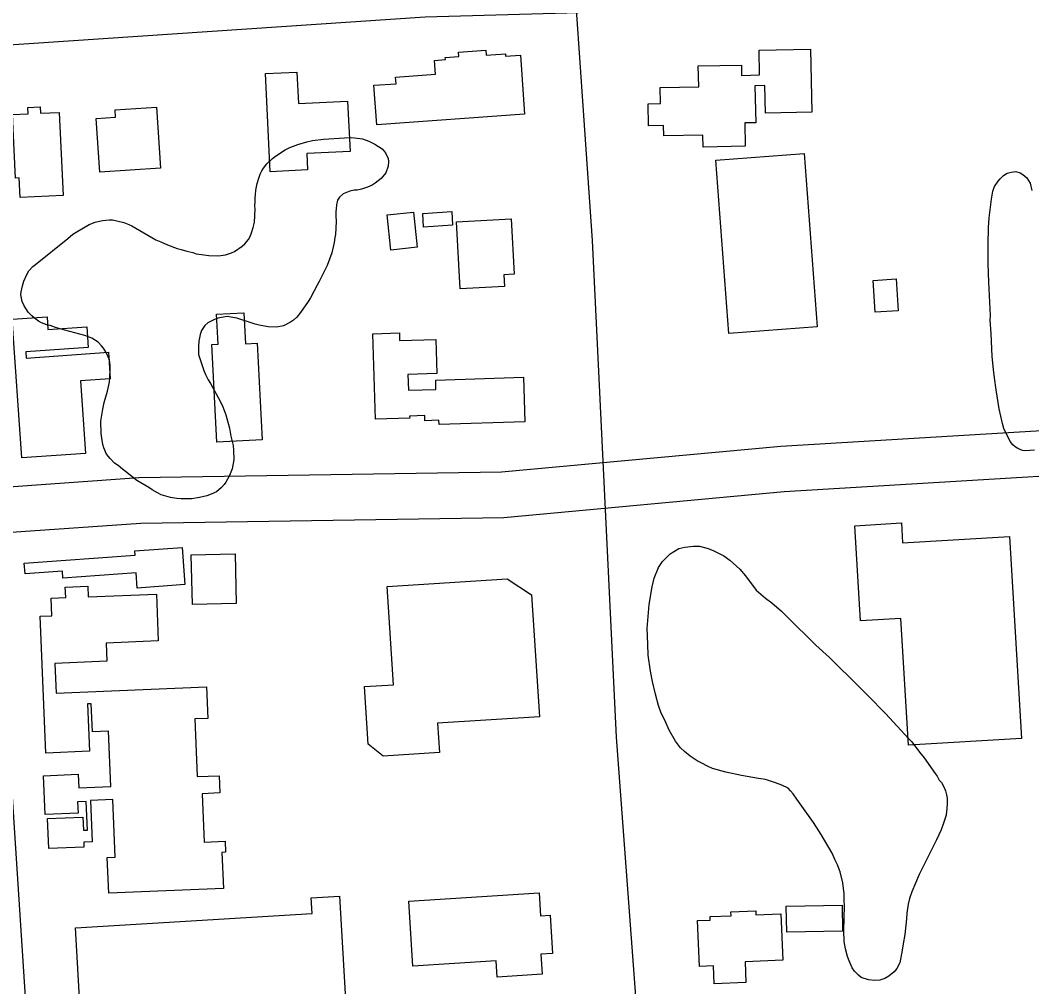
# Model space of a CAD drawing. Extents: x 3313447 to 3351316, y 703786 to 729172.
# Drawn here: x 3320699 to 3321366, y 710823 to 711460 of the extents above; entities that cross this region are included whole.
import ezdxf

# ---------------------------------------------------------------- set-up
doc = ezdxf.new("R2010")
doc.units = 0
for name, color, linetype in [('V-BLDG-OTLN', 7, 'Continuous'), ('V-ROAD-CNTR', 7, 'Continuous'), ('V-SITE-VEGE', 7, 'Continuous')]:
    doc.layers.add(name, color=color, linetype=linetype)

msp = doc.modelspace()

# ---------------------------------------------------------------- linework, layer by layer
at = {"layer": 'V-BLDG-OTLN'}
for points in [[(3321031.94, 711398.02), (3320934.35, 711391), (3320932.47, 711417.13), (3320947.17, 711418.19), (3320946.86, 711422.53), (3320973.07, 711424.42), (3320972.42, 711433.53), (3320979.69, 711434.05), (3320979.59, 711435.39), (3320988.58, 711436.04), (3320988.36, 711439.1), (3321006.41, 711440.41), (3321006.65, 711437.02), (3321019.23, 711437.93), (3321019.34, 711436.42), (3321029.12, 711437.12)], [(3321149.54, 711384.34), (3321123.77, 711383.79), (3321123.63, 711390.66), (3321113.73, 711390.45), (3321113.42, 711405.01), (3321121.61, 711405.18), (3321121.39, 711415.6), (3321146.77, 711416.15), (3321146.48, 711429.9), (3321174.91, 711430.51), (3321175.06, 711423.7), (3321186.94, 711423.96), (3321186.59, 711440.31), (3321220.55, 711441.05), (3321221.45, 711399.48), (3321190.73, 711398.81), (3321190.34, 711416.94), (3321183.84, 711416.8), (3321184.36, 711392.47), (3321177.09, 711392.32), (3321177.42, 711377.02), (3321149.71, 711376.42)], [(3320864.14, 711360.09), (3320860.93, 711424.82), (3320881.68, 711425.85), (3320882.71, 711405.05), (3320915.11, 711406.66), (3320916.75, 711373.55), (3320888.18, 711372.12), (3320888.71, 711361.31)], [(3320724.92, 711399.22), (3320727.48, 711344.49), (3320699.18, 711343.17), (3320698.58, 711356.1), (3320696.09, 711355.98), (3320694.14, 711397.91), (3320704.41, 711398.39), (3320704.21, 711402.59), (3320712.36, 711402.97), (3320712.56, 711398.65)], [(3320791.75, 711362.43), (3320751.72, 711359.82), (3320749.41, 711395.26), (3320762.1, 711396.09), (3320761.78, 711401), (3320789.11, 711402.78)], [(3321216.29, 711372.24), (3321224.89, 711257.92), (3321166.66, 711253.53), (3321158.06, 711367.86)], [(3320958.62, 711333.56), (3320961.09, 711310.33), (3320943.72, 711308.47), (3320941.24, 711331.7)], [(3320964.7, 711332.64), (3320983.81, 711333.92), (3320984.41, 711324.84), (3320965.31, 711323.56)], [(3320986.93, 711326.99), (3321023.08, 711328.96), (3321025.06, 711292.59), (3321018.23, 711292.22), (3321018.66, 711284.43), (3320989.34, 711282.83)], [(3321263.09, 711267.43), (3321261.82, 711288.49), (3321277, 711289.41), (3321278.26, 711268.34)], [(3320855.46, 711246.97), (3320858.71, 711183.28), (3320828.81, 711181.75), (3320825.52, 711246.25), (3320829.7, 711246.46), (3320828.69, 711266.11), (3320846.82, 711267.04), (3320847.87, 711246.58)], [(3320738.91, 711222.17), (3320742.27, 711174.24), (3320700.35, 711171.31), (3320693.94, 711262.84), (3320716.9, 711264.45), (3320717.5, 711255.98), (3320743.14, 711257.77), (3320744.08, 711244.21), (3320702.98, 711241.33), (3320703.26, 711237.24), (3320757.39, 711241.03), (3320758.61, 711223.55)], [(3320973.27, 711222.74), (3321031.19, 711224.53), (3321032.09, 711195.18), (3320975.51, 711193.43), (3320975.43, 711196.2), (3320966.18, 711195.91), (3320966.07, 711199.3), (3320956.09, 711198.98), (3320956.13, 711197.62), (3320933.62, 711196.93), (3320931.88, 711253.23), (3320949.32, 711253.77), (3320949.47, 711248.79), (3320973.4, 711249.53), (3320974.09, 711227.08), (3320954.93, 711226.48), (3320955.26, 711216.01), (3320973.46, 711216.58)], [(3321351.78, 711119.47), (3321359.63, 710986.26), (3321285.06, 710981.86), (3321280.13, 711065.51), (3321253.46, 711063.93), (3321249.76, 711126.63), (3321280.4, 711128.43), (3321281.18, 711115.3)], [(3320806.1, 711112.33), (3320807.85, 711087.76), (3320776.32, 711085.52), (3320775.61, 711095.48), (3320727.45, 711092.05), (3320727.12, 711096.62), (3320702.41, 711094.86), (3320701.91, 711101.9), (3320775.08, 711107.11), (3320774.87, 711110.11)], [(3320812.77, 711074.64), (3320812.03, 711107.33), (3320840.99, 711107.99), (3320841.73, 711075.3)], [(3320833.25, 710887.38), (3320757.6, 710884.25), (3320756.62, 710907.73), (3320761.93, 710907.95), (3320760.36, 710946.04), (3320745.66, 710945.43), (3320746.79, 710918.09), (3320741.16, 710917.85), (3320741.29, 710914.61), (3320718.05, 710913.65), (3320717.23, 710933.53), (3320740.6, 710934.49), (3320740.96, 710925.75), (3320743.58, 710925.86), (3320742.8, 710944.7), (3320737.05, 710944.47), (3320737.36, 710937), (3320715.65, 710936.1), (3320714.59, 710961.74), (3320737.56, 710962.69), (3320737.93, 710953.65), (3320758.95, 710954.52), (3320757.43, 710991.18), (3320746.8, 710990.74), (3320746.03, 711009.22), (3320743.56, 711009.12), (3320744.85, 710977.9), (3320716.08, 710976.71), (3320712.36, 711066.93), (3320720.06, 711067.25), (3320719.58, 711078.89), (3320729.26, 711079.29), (3320728.98, 711086.08), (3320743.75, 711086.69), (3320744.04, 711079.74), (3320789.02, 711081.59), (3320790.3, 711050.63), (3320755.89, 711049.21), (3320756.39, 711037.18), (3320722.06, 711035.77), (3320722.86, 711016.24), (3320822.2, 711020.34), (3320823.06, 710999.57), (3320814.31, 710999.21), (3320815.89, 710961.13), (3320830.42, 710961.73), (3320830.89, 710950.34), (3320819.17, 710949.86), (3320820.5, 710917.91), (3320834.44, 710918.48), (3320834.74, 710911.29), (3320832.27, 710911.19)], [(3320941.34, 711086.55), (3321020.47, 711091.58), (3321036.55, 711080.96), (3321041.65, 711000.64), (3320974.55, 710996.38), (3320975.78, 710977.08), (3320938.7, 710974.72), (3320928.69, 710982.62), (3320926.28, 711020.56), (3320945.45, 711021.78)], [(3320735.59, 710861.31), (3320891.79, 710870.77), (3320891.16, 710881.23), (3320909.73, 710882.36), (3320913.87, 710814.15), (3320739.09, 710803.56)], [(3320955.56, 710879.07), (3321041.52, 710884.51), (3321042.48, 710869.38), (3321048.7, 710869.78), (3321050.29, 710844.52), (3321042.67, 710844.04), (3321043.5, 710830.84), (3321013.76, 710828.96), (3321013.09, 710839.57), (3320958.29, 710836.09)], [(3321202.3, 710840.14), (3321177.3, 710839.05), (3321177.9, 710825.38), (3321157, 710824.47), (3321156.48, 710836.22), (3321147.29, 710835.82), (3321145.97, 710866.18), (3321154.33, 710866.54), (3321154.24, 710868.8), (3321168.13, 710869.41), (3321168.01, 710871.98), (3321184.35, 710872.69), (3321184.46, 710869.99), (3321200.97, 710870.71)], [(3321204.5, 710875.79), (3321241.29, 710876.44), (3321241.6, 710859.13), (3321204.8, 710858.49)]]:
    msp.add_lwpolyline(points, close=True, dxfattribs=at)
at = {"layer": 'V-ROAD-CNTR'}
for points in [[(3320906.78, 714092.92), (3320948.02, 713441.45), (3320968.72, 713045.75), (3320991.58, 712682.24), (3321008.66, 712395.25), (3321033.81, 712017.94), (3321057.85, 711584.65), (3321076.55, 711314.74), (3321092.29, 710987.25), (3321119.28, 710624.69), (3321136.1, 710279.71), (3321163.05, 709828.58), (3321191.31, 709291.85), (3321198.09, 709174.13)], [(3321909.86, 711224.05), (3321884.74, 711500.46), (3321689.02, 711495.35), (3321498.93, 711487.2), (3321247.47, 711473.04), (3321149.29, 711466.72), (3321098.79, 711465.86), (3320966.4, 711462.13), (3320681.86, 711442.94), (3320668.08, 711441.77)], [(3321909.86, 711224.05), (3321656.99, 711202.18), (3321460.87, 711194.48), (3321200.9, 711178.83), (3321016.7, 711161.9), (3320777.44, 711158.17), (3320682.31, 711151.39)], [(3321566.21, 711168.6), (3321462.36, 711164.52), (3321203.17, 711148.92), (3321018.31, 711131.92), (3320778.74, 711128.19), (3320683.54, 711121.4)], [(3320683.54, 711121.4), (3320685.53, 711073.03), (3320704.6, 710781.76)]]:
    msp.add_lwpolyline(points, dxfattribs=at)
at = {"layer": 'V-SITE-VEGE'}
for points in [[(3320768.77, 711162.49), (3320766.65, 711163.98), (3320763.78, 711166.27), (3320761.51, 711167.91), (3320758.52, 711170.99), (3320756.14, 711173.88), (3320754.28, 711178), (3320753.74, 711180.2), (3320752.97, 711184.28), (3320752.62, 711187.41), (3320752.48, 711195.66), (3320753.72, 711203.55), (3320754.67, 711207.88), (3320756.83, 711215.42), (3320757.77, 711219.43), (3320758.16, 711221.44), (3320758.41, 711223.76), (3320758.66, 711230.13), (3320758.6, 711232.63), (3320758.11, 711236.07), (3320755.97, 711240.98), (3320754.21, 711243.7), (3320752.87, 711245.31), (3320750.63, 711247.73), (3320746.37, 711250.38), (3320741.77, 711252.12), (3320728.68, 711255.59), (3320722.52, 711257.39), (3320718.99, 711258.62), (3320716.68, 711259.18), (3320713.31, 711260.55), (3320711.32, 711261.57), (3320708.6, 711263.54), (3320706.94, 711265.01), (3320704.55, 711267.59), (3320701.76, 711271.75), (3320700.46, 711274.44), (3320699.71, 711278.99), (3320699.94, 711281), (3320700.72, 711284.86), (3320701.62, 711287.94), (3320703.5, 711292.38), (3320704.85, 711294.82), (3320707.45, 711297.67), (3320709.21, 711298.85), (3320730.58, 711316.07), (3320733.96, 711318.9), (3320736.04, 711320.37), (3320744.64, 711325.32), (3320748.6, 711326.88), (3320753.46, 711327.94), (3320758, 711328.38), (3320760.02, 711328.3), (3320762.95, 711327.72), (3320767.58, 711326.6), (3320770.95, 711325.38), (3320772.94, 711324.53), (3320788.61, 711315.2), (3320791.98, 711313.97), (3320796.27, 711311.94), (3320802.71, 711309.51), (3320805.33, 711308.94), (3320809.17, 711307.7), (3320813.03, 711306.77), (3320815.34, 711306.05), (3320818.74, 711305.45), (3320823.7, 711304.95), (3320829.45, 711304.72), (3320831.64, 711304.95), (3320834.61, 711305.3), (3320838.55, 711306.54), (3320840.62, 711307.55), (3320845.73, 711311.09), (3320847.35, 711312.58), (3320849.79, 711315.44), (3320850.81, 711317.43), (3320851.83, 711319.72), (3320852.9, 711323.26), (3320853.82, 711326.8), (3320854.15, 711335.35), (3320854.08, 711337.54), (3320854.2, 711340.49), (3320854.29, 711342.82), (3320854.52, 711344.83), (3320854.65, 711347.94), (3320855.6, 711352.42), (3320856.51, 711355.81), (3320857.39, 711358.42), (3320858.57, 711360.71), (3320859.73, 711362.53), (3320861.87, 711365.4), (3320865.59, 711368.84), (3320867.51, 711370.32), (3320874.06, 711374.58), (3320877.07, 711376.01), (3320882.29, 711377.99), (3320888.27, 711379.78), (3320892.05, 711380.72), (3320899.24, 711381.53), (3320913.13, 711382.54), (3320917.96, 711382.66)], [(3320917.96, 711382.66), (3320924.93, 711381.77), (3320929.23, 711380.35), (3320933.2, 711378.33), (3320937.91, 711375.19), (3320940.14, 711372.61), (3320941.86, 711368.96), (3320942.25, 711366.77), (3320941.98, 711363.82), (3320940.4, 711359.36), (3320937.29, 711355.6), (3320933.43, 711352.48), (3320931.37, 711351.31), (3320928.2, 711350.04), (3320924.25, 711348.64), (3320921.43, 711347.97), (3320919.4, 711347.89), (3320916.57, 711347.23), (3320912.3, 711345.53), (3320909.73, 711343.45), (3320908.56, 711341.31), (3320907.82, 711338.39), (3320907.72, 711335.74), (3320907.48, 711333.73), (3320907.37, 711330.93), (3320907.54, 711327.34), (3320907.21, 711318.8), (3320906.82, 711316.79), (3320906.37, 711313.38), (3320904.71, 711306.59), (3320901.58, 711298.31), (3320896.33, 711287.62), (3320895, 711285.34), (3320890.62, 711276.95), (3320889.13, 711274.52), (3320884.02, 711267.25), (3320881.72, 711264.22), (3320879.46, 711262.29), (3320877.54, 711260.81), (3320872.93, 711258.5), (3320868.38, 711257.59), (3320862.79, 711257.81), (3320856.76, 711258.97), (3320854.3, 711259.54), (3320850.92, 711260.76), (3320842, 711263.6), (3320835.66, 711264.63), (3320829.55, 711263.62), (3320826.86, 711262.48), (3320823.04, 711260.45), (3320821.11, 711258.66), (3320818.8, 711255.48), (3320817.92, 711252.87), (3320816.97, 711248.4), (3320816.83, 711244.97), (3320816.93, 711239.68), (3320817.9, 711236.37), (3320820.41, 711229.11), (3320821.55, 711226.42), (3320823.29, 711222.93), (3320824.75, 711220.54), (3320831.14, 711208.77), (3320832.86, 711205.12), (3320834.83, 711199.75), (3320837.29, 711190.94), (3320838.17, 711185.77), (3320839.64, 711179.48), (3320839.99, 711176.51), (3320840.2, 711170.12), (3320839.04, 711164.25), (3320837.3, 711159.65), (3320834.96, 711155.38), (3320833.65, 711153.72), (3320832.02, 711151.92), (3320828.64, 711149.09), (3320825.15, 711147.36), (3320822.31, 711146.39), (3320817.43, 711145.17), (3320812.42, 711144.44), (3320807.59, 711144.31), (3320805.42, 711144.4), (3320802.47, 711144.67), (3320798.29, 711145.3), (3320792.29, 711147.09), (3320789.85, 711148.28), (3320786.35, 711150.29), (3320784.07, 711151.78), (3320776.16, 711156.44), (3320768.77, 711162.49)], [(3321368.22, 711176.56), (3321365.08, 711176.16), (3321362.6, 711176), (3321360.4, 711176.35), (3321357.31, 711177.51), (3321355.54, 711178.62), (3321354.03, 711179.98), (3321352.16, 711182.27), (3321347.94, 711190.78), (3321347.02, 711194.07), (3321344.93, 711203.66), (3321342.94, 711216.24), (3321341.95, 711224.23), (3321341.13, 711229.73), (3321340.29, 711238.36), (3321339.58, 711253.37), (3321339.01, 711262.12), (3321339.13, 711265.24), (3321338.04, 711287.3), (3321337.74, 711299.42), (3321337.58, 711312.07), (3321337.9, 711323.39), (3321338.4, 711329.62), (3321339.79, 711341.94), (3321340.78, 711347.24), (3321341.95, 711350.45), (3321344.18, 711354.01), (3321345.54, 711355.52), (3321347.71, 711357.65), (3321350.11, 711359.12), (3321352.88, 711359.92), (3321356.01, 711360.19), (3321358.85, 711359.43), (3321360.63, 711358.32), (3321363.14, 711356.01), (3321365.35, 711352.53), (3321366.47, 711347.8)], [(3321280.94, 710846.76), (3321279.45, 710838.26), (3321277.46, 710834.64), (3321275.75, 710832.39), (3321272.17, 710829.53), (3321269.57, 710828.01), (3321266.29, 710826.98), (3321262.81, 710826.66), (3321258.66, 710827.05), (3321253.87, 710828.62), (3321252.07, 710830.08), (3321249.4, 710832.73), (3321247.88, 710835.1), (3321245.97, 710839.57), (3321244.93, 710842.39), (3321243.51, 710847.53), (3321242.77, 710852.42), (3321242.36, 710859.6), (3321243, 710875.99), (3321242.68, 710879.48), (3321242.62, 710883.87), (3321241.74, 710891.08), (3321239.95, 710898.31), (3321238.28, 710903.01), (3321236.78, 710906.07), (3321234.88, 710910.54), (3321227.5, 710922.85), (3321222.49, 710930.91), (3321211.54, 710946.37), (3321209.13, 710949.71), (3321207.36, 710951.85), (3321205.81, 710953.54), (3321201.49, 710955.56), (3321197.39, 710957.1), (3321190.77, 710959.21), (3321186.17, 710959.86), (3321174.92, 710961.92), (3321164.6, 710964.17), (3321155.91, 710966.59), (3321152.95, 710967.86), (3321148.41, 710970.12), (3321145.7, 710971.62), (3321141.19, 710974.57), (3321137.38, 710977.73), (3321134.7, 710980.14), (3321131.4, 710984.44), (3321127.29, 710991.77), (3321124.31, 710998.36), (3321121.96, 711003.07), (3321120.3, 711007.99), (3321118.28, 711015.47), (3321116.29, 711023.88), (3321114.94, 711030.64), (3321113.51, 711041.33), (3321113.1, 711048.52), (3321112.81, 711058.93), (3321114.12, 711074.61), (3321115.97, 711086.33), (3321117.35, 711092.05), (3321120.17, 711099.11), (3321122.86, 711102.94), (3321127.92, 711108.06), (3321133.61, 711111.54), (3321137.58, 711112.54), (3321143.39, 711113.24), (3321147.31, 711113.08), (3321153.04, 711111.7), (3321156.68, 711110.17), (3321163.25, 711106.68), (3321167.3, 711103.97), (3321173.77, 711097.94), (3321177.54, 711093.63), (3321184.56, 711084.1), (3321190.83, 711078.77), (3321194.88, 711075.83), (3321201.36, 711070.26), (3321205.82, 711065.93), (3321210.49, 711061.12), (3321218.51, 711053.4), (3321224.07, 711047.86), (3321233, 711039.65), (3321239.02, 711033.86), (3321246.81, 711026.16), (3321251.48, 711021.35), (3321258.38, 711014.61), (3321269.95, 711002.82), (3321280.37, 710991.54), (3321284.8, 710986.51), (3321287.25, 710984.1), (3321292.3, 710977.2), (3321295.39, 710973.61), (3321302.62, 710963.15), (3321303.94, 710961.48), (3321305.45, 710958.88), (3321306.78, 710957.21), (3321308.52, 710954.36), (3321309.57, 710951.78), (3321310.16, 710949.21), (3321310.54, 710946.89), (3321310.62, 710943.18), (3321310.51, 710940.41)], [(3321310.51, 710940.41), (3321309.87, 710935.81), (3321308.27, 710930.33), (3321306.71, 710925.99), (3321303.68, 710919.41), (3321297.66, 710907.62), (3321292.14, 710896.5), (3321287.3, 710885.13), (3321285.74, 710880.79), (3321284.9, 710876.9), (3321283.98, 710871.15), (3321283.82, 710867.23), (3321282.73, 710857.09), (3321281.56, 710850.9), (3321280.94, 710846.76)]]:
    msp.add_lwpolyline(points, dxfattribs=at)

doc.saveas('drawing.dxf')
